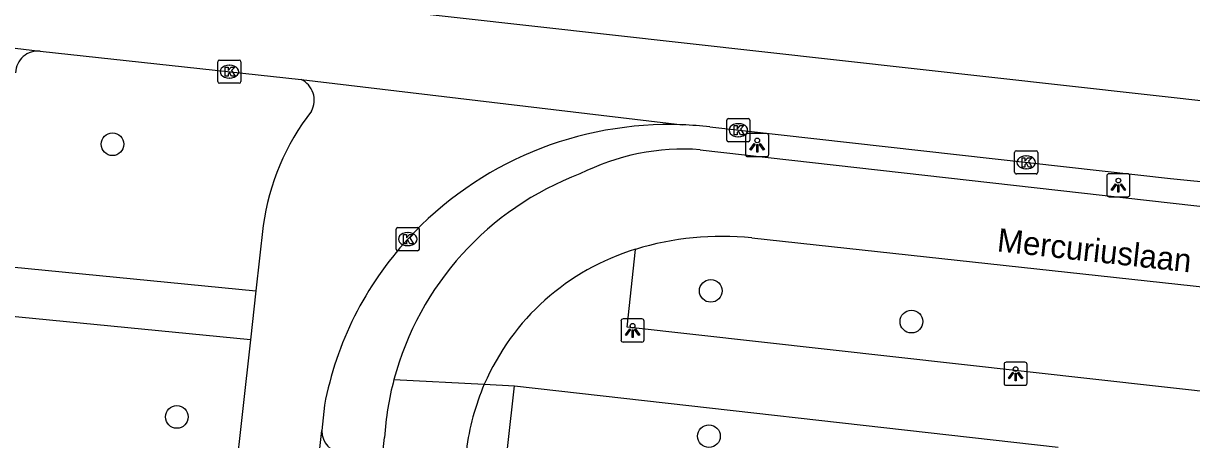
# Model space of a CAD drawing. Extents: x 161928 to 163055, y 386475 to 387428.
# Drawn here: x 162200.8 to 162251.1, y 386742 to 386760 of the extents above; entities that cross this region are included whole.
import ezdxf

# ---------------------------------------------------------------- set-up
doc = ezdxf.new("R2010")
doc.units = 0
for name, color, linetype in [('IMGEO_Boom', 7, 'Continuous'), ('IMGEO_Fietspad_gesloten', 7, 'Continuous'), ('IMGEO_Kolk', 7, 'Continuous'), ('IMGEO_Lichtpunt', 7, 'Continuous'), ('IMGEO_Openbare_ruimte_label', 7, 'Continuous'), ('IMGEO_Rijbaan_lokaal_gesloten', 7, 'Continuous'), ('IMGEO_Rijbaan_lokaal_open', 7, 'Continuous'), ('IMGEO_Voetpad_open', 7, 'Continuous')]:
    doc.layers.add(name, color=color, linetype=linetype)

msp = doc.modelspace()

# ---------------------------------------------------------------- linework, layer by layer
at = {"layer": 'IMGEO_Boom'}
for centre in [(162204.606, 386754.754), (162230.386, 386748.439), (162239.033, 386747.116), (162207.377, 386743.009), (162230.309, 386742.181)]:
    msp.add_circle(centre, 0.489, dxfattribs=at)
at = {"layer": 'IMGEO_Fietspad_gesloten'}
for points in [[(162229.934, 386754.517), (162276.299, 386749.284)], [(162232.163, 386750.721), (162267.553, 386746.877)], [(162216.735, 386744.617), (162220.627, 386744.414)], [(162195.921, 386555.33), (162196.623, 386563.902), (162198.619, 386583.997), (162202.473, 386618.652), (162216.324, 386742.13)]]:
    msp.add_lwpolyline(points, dxfattribs=at)
for centre, radius, start, end in [((162229.212, 386744.687), 9.857, 85.8008, 116.938), ((162229.347, 386741.261), 13.051, 110.6374, 165.0979), ((162230.865, 386738.116), 12.671, 84.1213, 107.092), ((162230.144, 386740.308), 10.365, 106.8401, 156.6602), ((162229.261, 386741.269), 12.966, 165.0379, 176.1944), ((162230.14, 386740.309), 10.361, 156.6566, 173.0072)]:
    msp.add_arc(centre, radius, start, end, dxfattribs=at)
at = {"layer": 'IMGEO_Kolk'}
for p, q in [((162209.14, 386757.454), (162209.14, 386758.306)), ((162209.215, 386758.38), (162210.067, 386758.38)), ((162210.141, 386758.306), (162210.141, 386757.454)), ((162209.628, 386758.16), (162209.653, 386758.16)), ((162210.067, 386757.38), (162209.215, 386757.38)), ((162209.651, 386757.6), (162209.626, 386757.6)), ((162231.075, 386754.934), (162231.075, 386755.786)), ((162231.15, 386755.86), (162232.002, 386755.86)), ((162232.076, 386755.786), (162232.076, 386754.934)), ((162231.563, 386755.64), (162231.588, 386755.64)), ((162232.002, 386754.86), (162231.15, 386754.86)), ((162231.586, 386755.08), (162231.561, 386755.08)), ((162243.481, 386753.547), (162243.481, 386754.399)), ((162243.556, 386754.473), (162244.408, 386754.473)), ((162244.482, 386754.399), (162244.482, 386753.547)), ((162243.969, 386754.253), (162243.994, 386754.253)), ((162244.408, 386753.473), (162243.556, 386753.473)), ((162243.992, 386753.693), (162243.967, 386753.693)), ((162216.826, 386750.242), (162216.826, 386751.094)), ((162216.901, 386751.168), (162217.753, 386751.168)), ((162217.314, 386750.948), (162217.339, 386750.948)), ((162217.827, 386751.094), (162217.827, 386750.242)), ((162217.337, 386750.388), (162217.312, 386750.388)), ((162217.753, 386750.168), (162216.901, 386750.168))]:
    msp.add_line(p, q, dxfattribs=at)
for points in [[(162209.14, 386757.454), (162209.14, 386758.306)], [(162209.215, 386758.38), (162210.067, 386758.38)], [(162210.141, 386758.306), (162210.141, 386757.454)], [(162209.461, 386758.08), (162209.584, 386758.08), (162209.584, 386757.929), (162209.714, 386758.08), (162209.878, 386758.08), (162209.732, 386757.929), (162209.885, 386757.68), (162209.733, 386757.68), (162209.648, 386757.844), (162209.584, 386757.777), (162209.584, 386757.68), (162209.461, 386757.68), (162209.461, 386758.08)], [(162210.067, 386757.38), (162209.215, 386757.38)], [(162231.075, 386754.934), (162231.075, 386755.786)], [(162231.15, 386755.86), (162232.002, 386755.86)], [(162232.076, 386755.786), (162232.076, 386754.934)], [(162231.396, 386755.56), (162231.519, 386755.56), (162231.519, 386755.409), (162231.649, 386755.56), (162231.813, 386755.56), (162231.667, 386755.409), (162231.82, 386755.16), (162231.668, 386755.16), (162231.583, 386755.324), (162231.519, 386755.257), (162231.519, 386755.16), (162231.396, 386755.16), (162231.396, 386755.56)], [(162232.002, 386754.86), (162231.15, 386754.86)], [(162243.481, 386753.547), (162243.481, 386754.399)], [(162243.556, 386754.473), (162244.408, 386754.473)], [(162244.482, 386754.399), (162244.482, 386753.547)], [(162243.802, 386754.173), (162243.925, 386754.173), (162243.925, 386754.022), (162244.055, 386754.173), (162244.219, 386754.173), (162244.073, 386754.022), (162244.226, 386753.773), (162244.074, 386753.773), (162243.989, 386753.937), (162243.925, 386753.87), (162243.925, 386753.773), (162243.802, 386753.773), (162243.802, 386754.173)], [(162244.408, 386753.473), (162243.556, 386753.473)], [(162216.826, 386750.242), (162216.826, 386751.094)], [(162216.901, 386751.168), (162217.753, 386751.168)], [(162217.147, 386750.868), (162217.27, 386750.868), (162217.27, 386750.717), (162217.4, 386750.868), (162217.564, 386750.868), (162217.418, 386750.717), (162217.571, 386750.468), (162217.419, 386750.468), (162217.334, 386750.632), (162217.27, 386750.565), (162217.27, 386750.468), (162217.147, 386750.468), (162217.147, 386750.868)], [(162217.827, 386751.094), (162217.827, 386750.242)], [(162217.753, 386750.168), (162216.901, 386750.168)]]:
    msp.add_lwpolyline(points, dxfattribs=at)
for centre, start, end in [((162209.217, 386758.304), 91.552, 178.448), ((162209.217, 386758.304), 91.552, 178.448), ((162210.065, 386758.304), 1.552, 88.448), ((162210.065, 386758.304), 1.552, 88.448), ((162209.217, 386757.456), 181.552, 268.448), ((162209.217, 386757.456), 181.552, 268.448), ((162210.065, 386757.456), 271.552, 358.448), ((162210.065, 386757.456), 271.552, 358.448), ((162231.152, 386755.784), 91.552, 178.448), ((162231.152, 386755.784), 91.552, 178.448), ((162232, 386755.784), 1.552, 88.448), ((162232, 386755.784), 1.552, 88.448), ((162231.152, 386754.936), 181.552, 268.448), ((162231.152, 386754.936), 181.552, 268.448), ((162232, 386754.936), 271.552, 358.448), ((162232, 386754.936), 271.552, 358.448), ((162243.558, 386754.397), 91.552, 178.448), ((162243.558, 386754.397), 91.552, 178.448), ((162244.406, 386754.397), 1.552, 88.448), ((162244.406, 386754.397), 1.552, 88.448), ((162243.558, 386753.549), 181.552, 268.448), ((162243.558, 386753.549), 181.552, 268.448), ((162244.406, 386753.549), 271.552, 358.448), ((162244.406, 386753.549), 271.552, 358.448), ((162216.903, 386751.092), 91.552, 178.448), ((162216.903, 386751.092), 91.552, 178.448), ((162217.751, 386751.092), 1.552, 88.448), ((162217.751, 386751.092), 1.552, 88.448), ((162216.903, 386750.244), 181.552, 268.448), ((162216.903, 386750.244), 181.552, 268.448), ((162217.751, 386750.244), 271.552, 358.448), ((162217.751, 386750.244), 271.552, 358.448)]:
    msp.add_arc(centre, 0.0765, start, end, dxfattribs=at)
for centre, major_axis, ratio, start_param, end_param in [((162209.627, 386757.88), (-0.387, 0.002), 0.722429, 4.712389, 7.853982), ((162209.652, 386757.88), (-0.39, 0.002), 0.717154, 1.570796, 4.712389), ((162231.562, 386755.36), (-0.387, 0.002), 0.722429, 4.712389, 7.853982), ((162231.587, 386755.36), (-0.39, 0.002), 0.717154, 1.570796, 4.712389), ((162243.968, 386753.973), (-0.387, 0.002), 0.722429, 4.712389, 7.853982), ((162243.993, 386753.973), (-0.39, 0.002), 0.717154, 1.570796, 4.712389), ((162217.313, 386750.668), (-0.387, 0.002), 0.722429, 4.712389, 7.853982), ((162217.338, 386750.668), (-0.39, 0.002), 0.717154, 1.570796, 4.712389)]:
    msp.add_ellipse(centre, major_axis=major_axis, ratio=ratio, start_param=start_param, end_param=end_param, dxfattribs=at)
at = {"layer": 'IMGEO_Lichtpunt'}
for p, q in [((162231.89, 386755.121), (162231.89, 386754.314)), ((162231.89, 386755.121), (162231.89, 386754.314)), ((162232.792, 386755.216), (162231.984, 386755.216)), ((162232.792, 386755.216), (162231.984, 386755.216)), ((162232.886, 386754.314), (162232.886, 386755.121)), ((162232.886, 386754.314), (162232.886, 386755.121)), ((162231.984, 386754.22), (162232.792, 386754.22)), ((162231.984, 386754.22), (162232.792, 386754.22)), ((162247.456, 386753.391), (162247.456, 386752.584)), ((162247.456, 386753.391), (162247.456, 386752.584)), ((162248.358, 386753.486), (162247.55, 386753.486)), ((162248.358, 386753.486), (162247.55, 386753.486)), ((162248.452, 386752.584), (162248.452, 386753.391)), ((162248.452, 386752.584), (162248.452, 386753.391)), ((162247.55, 386752.49), (162248.358, 386752.49)), ((162247.55, 386752.49), (162248.358, 386752.49)), ((162227.421, 386747.233), (162226.613, 386747.233)), ((162227.421, 386747.233), (162226.613, 386747.233)), ((162226.519, 386747.138), (162226.519, 386746.331)), ((162226.519, 386747.138), (162226.519, 386746.331)), ((162227.515, 386746.331), (162227.515, 386747.138)), ((162227.515, 386746.331), (162227.515, 386747.138)), ((162226.613, 386746.237), (162227.421, 386746.237)), ((162226.613, 386746.237), (162227.421, 386746.237)), ((162243.025, 386745.273), (162243.025, 386744.466)), ((162243.025, 386745.273), (162243.025, 386744.466)), ((162243.927, 386745.368), (162243.119, 386745.368)), ((162243.927, 386745.368), (162243.119, 386745.368)), ((162244.021, 386744.466), (162244.021, 386745.273)), ((162244.021, 386744.466), (162244.021, 386745.273)), ((162243.119, 386744.372), (162243.927, 386744.372)), ((162243.119, 386744.372), (162243.927, 386744.372))]:
    msp.add_line(p, q, dxfattribs=at)
for points in [[(162232.264, 386754.785), (162232.303, 386754.757), (162232.115, 386754.495), (162232.077, 386754.522), (162232.264, 386754.785)], [(162232.476, 386754.757), (162232.514, 386754.784), (162232.701, 386754.522), (162232.662, 386754.494), (162232.476, 386754.757)], [(162232.366, 386754.737), (162232.413, 386754.737), (162232.413, 386754.415), (162232.366, 386754.415), (162232.366, 386754.737)], [(162247.83, 386753.055), (162247.869, 386753.027), (162247.681, 386752.765), (162247.643, 386752.792), (162247.83, 386753.055)], [(162247.932, 386753.007), (162247.979, 386753.007), (162247.979, 386752.685), (162247.932, 386752.685), (162247.932, 386753.007)], [(162248.042, 386753.027), (162248.08, 386753.054), (162248.267, 386752.792), (162248.228, 386752.764), (162248.042, 386753.027)], [(162226.893, 386746.802), (162226.932, 386746.774), (162226.744, 386746.512), (162226.706, 386746.539), (162226.893, 386746.802)], [(162226.995, 386746.754), (162227.042, 386746.754), (162227.042, 386746.432), (162226.995, 386746.432), (162226.995, 386746.754)], [(162227.105, 386746.774), (162227.143, 386746.801), (162227.33, 386746.539), (162227.291, 386746.511), (162227.105, 386746.774)], [(162243.399, 386744.937), (162243.438, 386744.909), (162243.25, 386744.647), (162243.212, 386744.674), (162243.399, 386744.937)], [(162243.501, 386744.889), (162243.548, 386744.889), (162243.548, 386744.567), (162243.501, 386744.567), (162243.501, 386744.889)], [(162243.611, 386744.909), (162243.649, 386744.936), (162243.836, 386744.674), (162243.797, 386744.646), (162243.611, 386744.909)]]:
    msp.add_lwpolyline(points, dxfattribs=at)
for centre in [(162232.389, 386754.919), (162247.955, 386753.189), (162227.018, 386746.936), (162243.524, 386745.071)]:
    msp.add_circle(centre, 0.0994, dxfattribs=at)
for centre, start, end in [((162231.984, 386755.121), 90, 180), ((162231.984, 386755.121), 90, 180), ((162232.792, 386755.121), 0, 90), ((162232.792, 386755.121), 0, 90), ((162231.984, 386754.314), 180, 270), ((162231.984, 386754.314), 180, 270), ((162232.792, 386754.314), 270, 0), ((162232.792, 386754.314), 270, 360), ((162247.55, 386753.391), 90, 180), ((162247.55, 386753.391), 90, 180), ((162248.358, 386753.391), 0, 90), ((162248.358, 386753.391), 0, 90), ((162247.55, 386752.584), 180, 270), ((162247.55, 386752.584), 180, 270), ((162248.358, 386752.584), 270, 0), ((162248.358, 386752.584), 270, 360), ((162226.613, 386747.138), 90, 180), ((162226.613, 386747.138), 90, 180), ((162227.421, 386747.138), 0, 90), ((162227.421, 386747.138), 0, 90), ((162226.613, 386746.331), 180, 270), ((162226.613, 386746.331), 180, 270), ((162227.421, 386746.331), 270, 0), ((162227.421, 386746.331), 270, 360), ((162243.119, 386745.273), 90, 180), ((162243.119, 386745.273), 90, 180), ((162243.927, 386745.273), 0, 90), ((162243.927, 386745.273), 0, 90), ((162243.119, 386744.466), 180, 270), ((162243.119, 386744.466), 180, 270), ((162243.927, 386744.466), 270, 0), ((162243.927, 386744.466), 270, 360)]:
    msp.add_arc(centre, 0.0946, start, end, dxfattribs=at)
at = {"layer": 'IMGEO_Rijbaan_lokaal_gesloten'}
for points in [[(162268.884, 386754.688), (162216.114, 386760.569)], [(162196.581, 386759.351), (162201.49, 386758.76)], [(162201.49, 386758.76), (162212.73, 386757.546)], [(162212.73, 386757.546), (162229.164, 386755.59)], [(162230.347, 386755.498), (162250.193, 386753.278), (162258.737, 386752.431), (162276.458, 386750.338)]]:
    msp.add_lwpolyline(points, dxfattribs=at)
msp.add_arc((162228.516, 386739.606), 15.997, 83.4277, 87.6786, dxfattribs=at)
at = {"layer": 'IMGEO_Rijbaan_lokaal_open'}
for points in [[(162211.097, 386751.253), (162210.783, 386748.439)], [(162210.783, 386748.439), (162210.549, 386746.328)], [(162210.549, 386746.328), (162205.453, 386700.673)], [(162213.74, 386743.52), (162213.621, 386742.419)], [(162206.765, 386681.055), (162213.621, 386742.419)]]:
    msp.add_lwpolyline(points, dxfattribs=at)
for centre, radius, start, end in [((162201.385, 386757.808), 0.958, 83.7189, 178.3927), ((162212.309, 386756.652), 0.988, 331.56, 64.7802), ((162221.355, 386749.824), 10.357, 142.1409, 172.0723), ((162228.574, 386740.315), 15.286, 87.7871, 137.3695), ((162228.015, 386740.831), 14.526, 137.3723, 169.331)]:
    msp.add_arc(centre, radius, start, end, dxfattribs=at)
at = {"layer": 'IMGEO_Voetpad_open'}
for points in [[(162267.553, 386746.877), (162267.049, 386742.383), (162226.78, 386746.88), (162227.141, 386750.228)], [(162199.494, 386749.539), (162210.783, 386748.439)], [(162210.549, 386746.328), (162199.236, 386747.442)], [(162223.437, 386679.534), (162214.782, 386680.498), (162221.929, 386744.346)], [(162220.627, 386744.414), (162221.929, 386744.346)], [(162221.929, 386744.346), (162245.363, 386741.706)]]:
    msp.add_lwpolyline(points, dxfattribs=at)
msp.add_arc((162214.614, 386742.42), 0.993, 180.051, 264.8016, dxfattribs=at)

# ---------------------------------------------------------------- texts
at = {"layer": 'IMGEO_Openbare_ruimte_label'}
msp.add_text('Mercuriuslaan', height=1, rotation=353.7421, dxfattribs=at).set_placement((162242.696, 386750.147))

doc.saveas('drawing.dxf')
